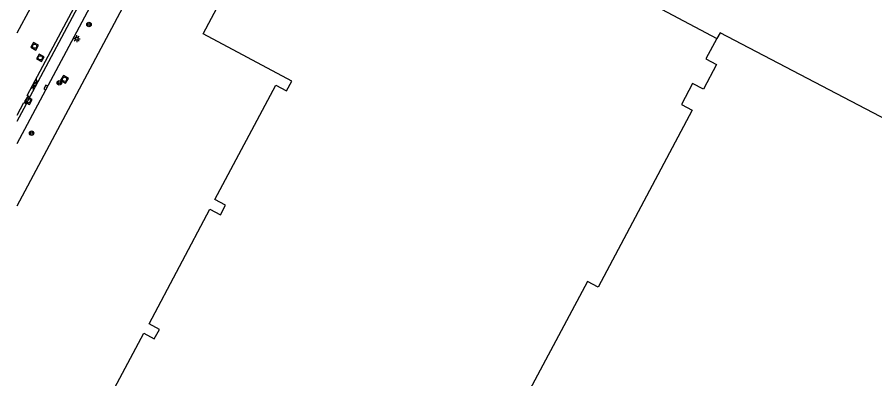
# Model space of a CAD drawing. Extents: x 136000 to 138005, y 398500 to 400500.
# Drawn here: x 136000 to 136153.4, y 398700.2 to 398764.8 of the extents above; entities that cross this region are included whole.
import ezdxf

# ---------------------------------------------------------------- set-up
doc = ezdxf.new("R2010")
doc.units = 0
for name, color, linetype in [('gg-afsc-hekwerk', 7, 'Continuous'), ('gg-bbg-bijgebouw', 7, 'Continuous'), ('gg-bbg-gedigitaliseerde bebouwing', 7, 'Continuous'), ('gg-bbg-gedigitaliseerde bijgebouw', 7, 'Continuous'), ('gg-bbg-tussenscheiding', 7, 'Continuous'), ('gg-knt-verharding', 7, 'Continuous'), ('gg-knt-verharding nz', 7, 'Continuous'), ('gt-symb-boom', 7, 'Continuous'), ('gt-symb-gesloten verharding', 7, 'Continuous'), ('gt-symb-kolk', 7, 'Continuous'), ('gt-symb-lichtmast', 7, 'Continuous'), ('gt-symb-rioolschacht', 7, 'Continuous')]:
    doc.layers.add(name, color=color, linetype=linetype)

# ---------------------------------------------------------------- blocks, each defined once
blk = doc.blocks.new('gt0-KOLK')
at = {"layer": 'gt-symb-kolk'}
blk.add_lwpolyline([(0, 0), (0.37, 0), (0.37, 0.4), (-0.38, 0.4), (-0.38, 0), (0, 0)], dxfattribs=at)
blk = doc.blocks.new('gt0-BOOM')
at = {"layer": 'gt-symb-boom'}
for radius in [0.4, 0.2]:
    blk.add_circle((0, 0), radius, dxfattribs=at)
blk = doc.blocks.new('gt0-RS')
at = {"layer": 'gt-symb-rioolschacht'}
blk.add_lwpolyline([(-0.5, -0.5), (0.5, -0.5), (0.5, 0.5), (-0.5, 0.5)], close=True, dxfattribs=at)
blk.add_circle((0, 0), 0.375, dxfattribs=at)
blk = doc.blocks.new('gt0-LMAST')
at = {"layer": 'gt-symb-lichtmast'}
for p, q in [((-0.18, 0.17), (-0.45, 0.44)), ((-0.01, 0.25), (-0.01, 0.62)), ((0.17, 0.17), (0.44, 0.44)), ((-0.26, 0), (-0.63, 0)), ((-0.18, -0.18), (-0.45, -0.45)), ((-0.01, -0.25), (-0.01, -0.63)), ((0.44, -0.45), (0.17, -0.18)), ((0.24, 0), (0.62, 0))]:
    blk.add_line(p, q, dxfattribs=at)
blk.add_circle((-0.01, 0), 0.25, dxfattribs=at)
blk = doc.blocks.new('gt0-GESVH1')
at = {"layer": 'gt-symb-gesloten verharding'}
for p, q in [((-0.99, -0.26), (0.01, 0.24)), ((0.01, -0.26), (-0.99, 0.24)), ((0.01, 0.24), (1.01, -0.26)), ((1.01, 0.24), (0.01, -0.26))]:
    blk.add_line(p, q, dxfattribs=at)

msp = doc.modelspace()

# ---------------------------------------------------------------- linework, layer by layer
at = {"layer": 'gg-afsc-hekwerk'}
msp.add_line((136000, 398731.09), (136047.84, 398820.96), dxfattribs=at)
at = {"layer": 'gg-bbg-bijgebouw'}
msp.add_line((136033.27, 398761.86), (136053.11, 398799.25), dxfattribs=at)
msp.add_lwpolyline([(136000, 398665.68), (136010.92, 398686.2), (136012.81, 398685.19), (136013.65, 398686.81), (136011.75, 398687.85), (136022.68, 398708.33), (136024.51, 398707.33), (136025.43, 398708.99), (136023.6, 398710), (136034.48, 398730.51), (136036.37, 398729.5), (136037.27, 398731.19), (136035.37, 398732.2), (136046.27, 398752.68), (136048.17, 398751.64), (136049.09, 398753.4), (136033.27, 398761.86)], dxfattribs=at)
at = {"layer": 'gg-bbg-gedigitaliseerde bebouwing'}
msp.add_line((136125.69, 398762.06), (136125.13, 398761.03), dxfattribs=at)
at = {"layer": 'gg-bbg-gedigitaliseerde bijgebouw'}
msp.add_line((136169.37, 398739.2), (136125.69, 398762.06), dxfattribs=at)
msp.add_lwpolyline([(136125.13, 398761.03), (136123.12, 398757.37), (136125.05, 398756.35), (136122.71, 398751.95), (136120.78, 398752.97), (136118.78, 398749.2), (136120.7, 398748.18), (136103.89, 398716.57), (136101.97, 398717.59), (136088.36, 398692.02), (136091.59, 398690.3), (136089.49, 398686.36), (136086.27, 398688.08), (136083.69, 398683.23), (136089.44, 398680.17), (136079.48, 398661.46), (136073.73, 398664.52), (136045.57, 398611.6), (136008.42, 398631.38)], dxfattribs=at)
at = {"layer": 'gg-bbg-tussenscheiding'}
msp.add_line((136053.11, 398799.25), (136125.13, 398761.03), dxfattribs=at)
at = {"layer": 'gg-knt-verharding'}
for p, q in [((136031.7, 398805.81), (136002.27, 398750.57)), ((136000, 398742.23), (136032.43, 398803.14)), ((136000, 398746.24), (136001.66, 398749.35))]:
    msp.add_line(p, q, dxfattribs=at)
for points in [[(136002.27, 398750.57), (136001.82, 398750.8), (136031.24, 398806.05), (136031.7, 398805.81)], [(136000, 398747.33), (136001.2, 398749.6), (136001.66, 398749.35)]]:
    msp.add_lwpolyline(points, dxfattribs=at)
at = {"layer": 'gg-knt-verharding nz'}
msp.add_line((136001.66, 398749.35), (136002.27, 398750.57), dxfattribs=at)
msp.add_lwpolyline([(136000, 398762.03), (136002.43, 398766.57), (136007.4, 398775.97), (136009.06, 398779.18)], dxfattribs=at)

# ---------------------------------------------------------------- block references
at = {"layer": 'gt-symb-boom'}
for p in [(136012.84, 398763.53), (136007.54, 398753.09), (136002.58, 398744.1)]:
    msp.add_blockref('gt0-BOOM', p, dxfattribs=at)
at = {"layer": 'gt-symb-gesloten verharding', "rotation": 62.66592414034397}
msp.add_blockref('gt0-GESVH1', (136003.17, 398752.82), dxfattribs=at)
at = {"layer": 'gt-symb-kolk', "rotation": 62.28149837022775}
msp.add_blockref('gt0-KOLK', (136005.33, 398752.17), dxfattribs=at)
at = {"layer": 'gt-symb-lichtmast'}
msp.add_blockref('gt0-LMAST', (136010.67, 398760.98), dxfattribs=at)
at = {"layer": 'gt-symb-rioolschacht'}
for p, rotation in [((136003.12, 398759.64), -29.074200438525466), ((136004.13, 398757.57), -28.50354184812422), ((136008.47, 398753.73), -32.46679945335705), ((136002.01, 398749.91), 59.299193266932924)]:
    msp.add_blockref('gt0-RS', p, dxfattribs=dict(at, rotation=rotation))

doc.saveas('drawing.dxf')
